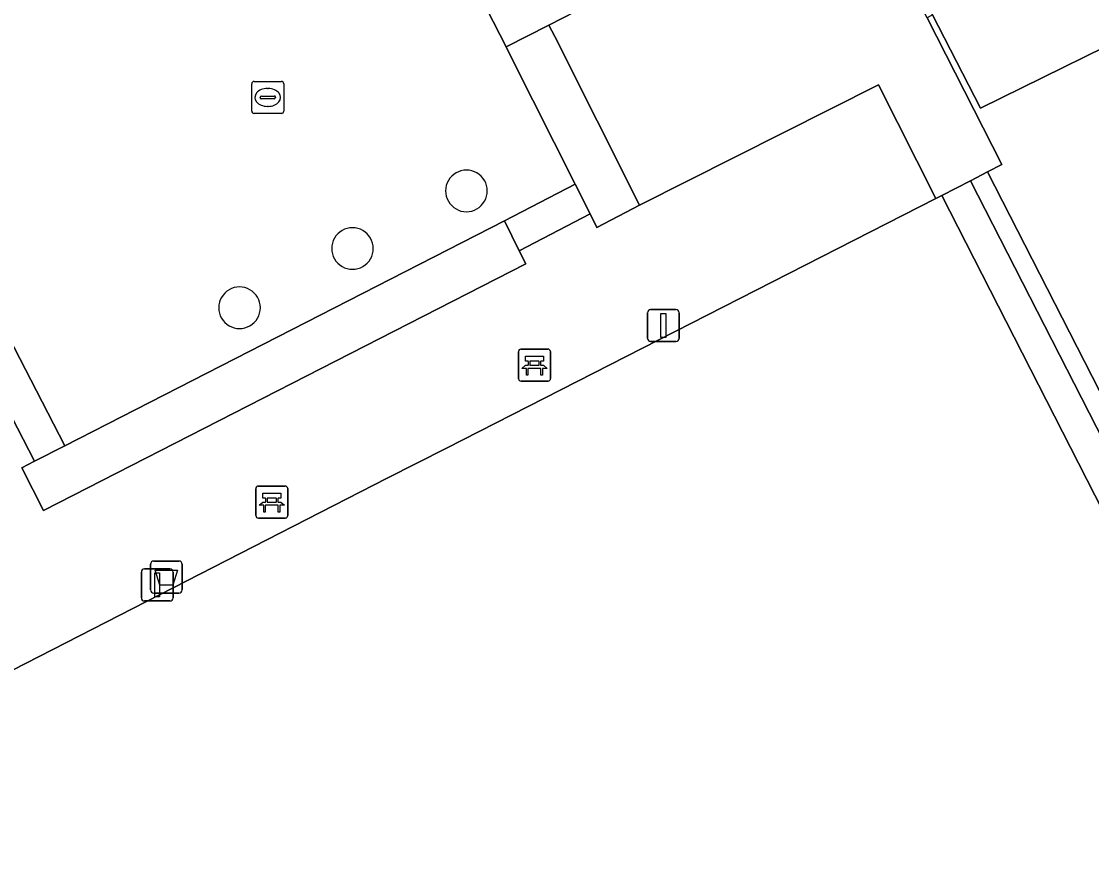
# Model space of a CAD drawing. Extents: x 158835 to 160077, y 386387 to 387778.
# Drawn here: x 159436.19 to 159469.63, y 387434.31 to 387460.41 of the extents above; entities that cross this region are included whole.
import ezdxf

# ---------------------------------------------------------------- set-up
doc = ezdxf.new("R2010")
doc.units = 0
for name, color, linetype in [('IMGEO_Afvalbak', 7, 'Continuous'), ('IMGEO_Bank', 7, 'Continuous'), ('IMGEO_Groenvoorziening', 7, 'Continuous'), ('IMGEO_Haag', 7, 'Continuous'), ('IMGEO_Hek', 7, 'Continuous'), ('IMGEO_Kolk', 7, 'Continuous'), ('IMGEO_Lichtmast', 7, 'Continuous'), ('IMGEO_Muur', 7, 'Continuous'), ('IMGEO_Pand', 7, 'Continuous'), ('IMGEO_Terreindeel_gesloten', 7, 'Continuous'), ('IMGEO_Terreindeel_open', 7, 'Continuous'), ('IMGEO_Voetpad_open', 7, 'Continuous')]:
    doc.layers.add(name, color=color, linetype=linetype)

msp = doc.modelspace()

# ---------------------------------------------------------------- linework, layer by layer
at = {"layer": 'IMGEO_Afvalbak'}
for p, q in [((159440.225, 387442.643), (159440.225, 387443.443)), ((159440.225, 387443.443), (159440.225, 387442.643)), ((159440.325, 387443.543), (159441.115, 387443.543)), ((159441.115, 387443.543), (159440.325, 387443.543)), ((159441.215, 387443.443), (159441.215, 387442.643)), ((159441.215, 387442.643), (159441.215, 387443.443)), ((159441.115, 387442.543), (159440.325, 387442.543)), ((159440.325, 387442.543), (159441.115, 387442.543))]:
    msp.add_line(p, q, dxfattribs=at)
msp.add_lwpolyline([(159440.368, 387443.257), (159441.072, 387443.257), (159440.923, 387442.787), (159440.517, 387442.787), (159440.368, 387443.257)], dxfattribs=at)
for centre, start, end in [((159440.325, 387443.443), 90, 180), ((159440.325, 387443.443), 90, 180), ((159441.115, 387443.443), 0, 90), ((159441.115, 387443.443), 360, 90), ((159440.325, 387442.643), 180, 270), ((159440.325, 387442.643), 180, 270), ((159441.115, 387442.643), 270, 0), ((159441.115, 387442.643), 270, 0)]:
    msp.add_arc(centre, 0.1, start, end, dxfattribs=at)
at = {"layer": 'IMGEO_Bank'}
for p, q in [((159451.724, 387449.242), (159451.724, 387450.083)), ((159451.724, 387450.083), (159451.724, 387449.242)), ((159451.799, 387450.167), (159452.64, 387450.167)), ((159452.64, 387450.167), (159451.799, 387450.167)), ((159452.724, 387450.092), (159452.724, 387449.251)), ((159452.724, 387449.251), (159452.724, 387450.092)), ((159452.033, 387449.673), (159452.033, 387449.779)), ((159452.077, 387449.779), (159452.077, 387449.673)), ((159452.365, 387449.785), (159452.083, 387449.785)), ((159452.371, 387449.673), (159452.371, 387449.779)), ((159452.415, 387449.779), (159452.415, 387449.673)), ((159452.421, 387449.565), (159452.028, 387449.565)), ((159452.083, 387449.667), (159452.365, 387449.667)), ((159452.649, 387449.167), (159451.808, 387449.167)), ((159451.808, 387449.167), (159452.649, 387449.167)), ((159443.515, 387444.962), (159443.515, 387445.803)), ((159443.515, 387445.803), (159443.515, 387444.962)), ((159443.59, 387445.887), (159444.431, 387445.887)), ((159444.431, 387445.887), (159443.59, 387445.887)), ((159444.515, 387445.812), (159444.515, 387444.971)), ((159444.515, 387444.971), (159444.515, 387445.812)), ((159443.824, 387445.393), (159443.824, 387445.499)), ((159443.868, 387445.499), (159443.868, 387445.393)), ((159444.156, 387445.505), (159443.874, 387445.505)), ((159443.874, 387445.387), (159444.156, 387445.387)), ((159444.162, 387445.393), (159444.162, 387445.499)), ((159444.206, 387445.499), (159444.206, 387445.393)), ((159444.212, 387445.285), (159443.819, 387445.285)), ((159444.44, 387444.887), (159443.599, 387444.887)), ((159443.599, 387444.887), (159444.44, 387444.887))]:
    msp.add_line(p, q, dxfattribs=at)
for points in [[(159452.027, 387449.785), (159451.941, 387449.785), (159451.941, 387449.946), (159452.504, 387449.946), (159452.504, 387449.785), (159452.421, 387449.785)], [(159451.971, 387449.565), (159451.829, 387449.565), (159451.941, 387449.667), (159452.027, 387449.667)], [(159452.021, 387449.558), (159452.021, 387449.351), (159451.978, 387449.351), (159451.978, 387449.558)], [(159452.421, 387449.667), (159452.504, 387449.667), (159452.616, 387449.565), (159452.477, 387449.565)], [(159452.471, 387449.558), (159452.471, 387449.351), (159452.427, 387449.351), (159452.427, 387449.558)], [(159443.762, 387445.285), (159443.62, 387445.285), (159443.732, 387445.387), (159443.818, 387445.387)], [(159443.818, 387445.505), (159443.732, 387445.505), (159443.732, 387445.666), (159444.295, 387445.666), (159444.295, 387445.505), (159444.212, 387445.505)], [(159444.212, 387445.387), (159444.295, 387445.387), (159444.407, 387445.285), (159444.268, 387445.285)], [(159443.812, 387445.278), (159443.812, 387445.071), (159443.769, 387445.071), (159443.769, 387445.278)], [(159444.262, 387445.278), (159444.262, 387445.071), (159444.218, 387445.071), (159444.218, 387445.278)]]:
    msp.add_lwpolyline(points, dxfattribs=at)
for centre, radius, start, end in [((159451.802, 387450.089), 0.0779, 92.4484, 184.2845), ((159451.802, 387450.089), 0.0779, 92.4484, 184.2845), ((159452.646, 387450.089), 0.0779, 2.4484, 94.2845), ((159452.646, 387450.089), 0.0779, 2.4484, 94.2845), ((159452.026, 387449.778), 0.00671, 2.8957, 87.1043), ((159452.083, 387449.778), 0.00671, 92.8957, 177.1043), ((159452.365, 387449.778), 0.00671, 2.8957, 87.1043), ((159452.422, 387449.778), 0.00671, 92.8957, 177.1043), ((159451.971, 387449.558), 0.00671, 2.8957, 87.1043), ((159452.028, 387449.558), 0.00671, 92.8957, 177.1043), ((159452.026, 387449.674), 0.00671, 272.8957, 357.1043), ((159452.083, 387449.674), 0.00671, 182.8957, 267.1043), ((159452.365, 387449.674), 0.00671, 272.8957, 357.1043), ((159452.422, 387449.674), 0.00671, 182.8957, 267.1043), ((159452.42, 387449.558), 0.00671, 2.8957, 87.1043), ((159452.477, 387449.558), 0.00671, 92.8957, 177.1043), ((159451.802, 387449.245), 0.0779, 182.4484, 274.2845), ((159451.802, 387449.245), 0.0779, 182.4484, 274.2845), ((159452.646, 387449.245), 0.0779, 272.4484, 4.2845), ((159452.646, 387449.245), 0.0779, 272.4484, 4.2845), ((159443.593, 387445.809), 0.0779, 92.4484, 184.2845), ((159443.593, 387445.809), 0.0779, 92.4484, 184.2845), ((159444.437, 387445.809), 0.0779, 2.4484, 94.2845), ((159444.437, 387445.809), 0.0779, 2.4484, 94.2845), ((159443.817, 387445.498), 0.00671, 2.8957, 87.1043), ((159443.817, 387445.394), 0.00671, 272.8957, 357.1043), ((159443.874, 387445.498), 0.00671, 92.8957, 177.1043), ((159443.874, 387445.394), 0.00671, 182.8957, 267.1043), ((159444.156, 387445.498), 0.00671, 2.8957, 87.1043), ((159444.156, 387445.394), 0.00671, 272.8957, 357.1043), ((159444.213, 387445.498), 0.00671, 92.8957, 177.1043), ((159444.213, 387445.394), 0.00671, 182.8957, 267.1043), ((159443.762, 387445.278), 0.00671, 2.8957, 87.1043), ((159443.819, 387445.278), 0.00671, 92.8957, 177.1043), ((159444.211, 387445.278), 0.00671, 2.8957, 87.1043), ((159444.268, 387445.278), 0.00671, 92.8957, 177.1043), ((159443.593, 387444.965), 0.0779, 182.4484, 274.2845), ((159443.593, 387444.965), 0.0779, 182.4484, 274.2845), ((159444.437, 387444.965), 0.0779, 272.4484, 4.2845), ((159444.437, 387444.965), 0.0779, 272.4484, 4.2845)]:
    msp.add_arc(centre, radius, start, end, dxfattribs=at)
at = {"layer": 'IMGEO_Groenvoorziening'}
for points in [[(159465.85, 387455.43), (159466.384, 387455.705), (159466.833, 387455.936), (159464.492, 387460.523), (159458.441, 387472.376), (159458.326, 387472.326), (159458.542, 387471.874), (159456.716, 387471.031), (159460.232, 387464.176), (159452.675, 387460.292), (159452.857, 387459.931), (159455.503, 387454.665), (159462.978, 387458.421), (159464.767, 387454.874), (159464.955, 387454.97)], [(159484.449, 387429.56), (159487.11, 387430.935), (159472.003, 387460.575), (159466.166, 387457.691), (159464.662, 387460.61), (159464.492, 387460.523), (159466.833, 387455.936), (159466.384, 387455.705), (159480.38, 387428.336), (159484.074, 387430.247)], [(159452.675, 387460.292), (159451.335, 387459.608), (159451.518, 387459.245), (159453.497, 387455.321), (159453.964, 387454.394), (159454.178, 387453.971), (159455.503, 387454.665), (159452.857, 387459.931)], [(159465.85, 387455.43), (159480.203, 387427.365), (159484.449, 387429.56), (159484.074, 387430.247), (159480.38, 387428.336), (159466.384, 387455.705)], [(159451.286, 387454.178), (159437.543, 387447.145), (159436.596, 387446.663), (159436.202, 387446.459), (159436.882, 387445.127), (159451.953, 387452.828), (159451.749, 387453.242)]]:
    msp.add_lwpolyline(points, close=True, dxfattribs=at)
for centre, radius, start, end in [((159450.097, 387455.11), 0.65, 89.9559, 270.0441), ((159450.098, 387455.11), 0.65, 269.9559, 90.0441), ((159446.537, 387453.311), 0.65, 120.0074, 239.9926), ((159446.536, 387453.31), 0.65, 0.0996, 119.8421), ((159446.537, 387453.311), 0.65, 240.0255, 0.0328), ((159443.007, 387451.459), 0.65, 0.0809, 120), ((159443.006, 387451.459), 0.649, 119.9632, 240.0368), ((159443.007, 387451.46), 0.65, 240, 0.0074)]:
    msp.add_arc(centre, radius, start, end, dxfattribs=at)
at = {"layer": 'IMGEO_Haag'}
msp.add_lwpolyline([(159465.85, 387455.43), (159480.203, 387427.365), (159484.449, 387429.56), (159484.074, 387430.247), (159480.38, 387428.336), (159466.384, 387455.705)], close=True, dxfattribs=at)
for centre, radius, start, end in [((159450.097, 387455.11), 0.65, 89.9559, 270.0441), ((159450.098, 387455.11), 0.65, 269.9559, 90.0441), ((159446.537, 387453.311), 0.65, 120.0074, 239.9926), ((159446.536, 387453.31), 0.65, 0.0996, 119.8421), ((159446.537, 387453.311), 0.65, 240.0255, 0.0328), ((159443.007, 387451.459), 0.65, 0.0809, 120), ((159443.006, 387451.459), 0.649, 119.9632, 240.0368), ((159443.007, 387451.46), 0.65, 240, 0.0074)]:
    msp.add_arc(centre, radius, start, end, dxfattribs=at)
at = {"layer": 'IMGEO_Hek'}
for points in [[(159464.492, 387460.523), (159466.833, 387455.936), (159466.384, 387455.705)], [(159465.85, 387455.43), (159464.955, 387454.97)], [(159466.384, 387455.705), (159465.85, 387455.43)], [(159464.767, 387454.874), (159449.474, 387447.074)], [(159464.955, 387454.97), (159464.767, 387454.874)], [(159479.293, 387426.894), (159464.955, 387454.97)], [(159463.35, 387415.385), (159447.842, 387407.459), (159432.136, 387438.211), (159447.616, 387446.129)]]:
    msp.add_lwpolyline(points, dxfattribs=at)
at = {"layer": 'IMGEO_Kolk'}
for p, q in [((159443.388, 387457.606), (159443.388, 387458.458)), ((159443.463, 387458.532), (159444.315, 387458.532)), ((159444.389, 387458.458), (159444.389, 387457.606)), ((159443.69, 387458.075), (159444.088, 387458.075)), ((159443.876, 387458.312), (159443.901, 387458.312)), ((159443.647, 387458.026), (159443.647, 387458.038)), ((159444.085, 387457.989), (159443.687, 387457.989)), ((159443.899, 387457.752), (159443.874, 387457.752)), ((159444.131, 387458.038), (159444.131, 387458.026)), ((159444.315, 387457.532), (159443.463, 387457.532))]:
    msp.add_line(p, q, dxfattribs=at)
for points in [[(159443.388, 387457.606), (159443.388, 387458.458)], [(159443.463, 387458.532), (159444.315, 387458.532)], [(159444.389, 387458.458), (159444.389, 387457.606)], [(159444.315, 387457.532), (159443.463, 387457.532)]]:
    msp.add_lwpolyline(points, dxfattribs=at)
for centre, radius, start, end in [((159443.465, 387458.456), 0.0765, 91.552, 178.448), ((159443.465, 387458.456), 0.0765, 91.552, 178.448), ((159444.313, 387458.456), 0.0765, 1.552, 88.448), ((159444.313, 387458.456), 0.0765, 1.552, 88.448), ((159443.687, 387458.035), 0.0403, 85.8775, 175.7526), ((159444.092, 387458.037), 0.0386, 1.7309, 96.639), ((159443.684, 387458.025), 0.0366, 178.938, 274.7102), ((159444.088, 387458.032), 0.043, 264.8664, 352.4533), ((159443.465, 387457.608), 0.0765, 181.552, 268.448), ((159443.465, 387457.608), 0.0765, 181.552, 268.448), ((159444.313, 387457.608), 0.0765, 271.552, 358.448), ((159444.313, 387457.608), 0.0765, 271.552, 358.448)]:
    msp.add_arc(centre, radius, start, end, dxfattribs=at)
for centre, major_axis, ratio, start_param, end_param in [((159443.875, 387458.032), (-0.387, 0.002), 0.722429, 4.712389, 7.853982), ((159443.9, 387458.032), (-0.39, 0.002), 0.717154, 1.570796, 4.712389)]:
    msp.add_ellipse(centre, major_axis=major_axis, ratio=ratio, start_param=start_param, end_param=end_param, dxfattribs=at)
at = {"layer": 'IMGEO_Lichtmast'}
for p, q in [((159455.855, 387451.402), (159456.645, 387451.402)), ((159456.645, 387451.402), (159455.855, 387451.402)), ((159455.755, 387450.502), (159455.755, 387451.302)), ((159455.755, 387451.302), (159455.755, 387450.502)), ((159456.745, 387451.302), (159456.745, 387450.502)), ((159456.745, 387450.502), (159456.745, 387451.302)), ((159456.645, 387450.402), (159455.855, 387450.402)), ((159455.855, 387450.402), (159456.645, 387450.402)), ((159439.939, 387442.396), (159439.939, 387443.196)), ((159439.939, 387443.196), (159439.939, 387442.396)), ((159440.039, 387443.296), (159440.829, 387443.296)), ((159440.829, 387443.296), (159440.039, 387443.296)), ((159440.929, 387443.196), (159440.929, 387442.396)), ((159440.929, 387442.396), (159440.929, 387443.196)), ((159440.829, 387442.296), (159440.039, 387442.296)), ((159440.039, 387442.296), (159440.829, 387442.296))]:
    msp.add_line(p, q, dxfattribs=at)
for points in [[(159456.175, 387451.277), (159456.325, 387451.277), (159456.325, 387450.527), (159456.175, 387450.527), (159456.175, 387451.277)], [(159440.359, 387443.171), (159440.509, 387443.171), (159440.509, 387442.421), (159440.359, 387442.421), (159440.359, 387443.171)]]:
    msp.add_lwpolyline(points, dxfattribs=at)
for centre, start, end in [((159455.855, 387451.302), 90, 180), ((159455.855, 387451.302), 90, 180), ((159456.645, 387451.302), 0, 90), ((159456.645, 387451.302), 360, 90), ((159455.855, 387450.502), 180, 270), ((159455.855, 387450.502), 180, 270), ((159456.645, 387450.502), 270, 0), ((159456.645, 387450.502), 270, 0), ((159440.039, 387443.196), 90, 180), ((159440.039, 387443.196), 90, 180), ((159440.829, 387443.196), 0, 90), ((159440.829, 387443.196), 360, 90), ((159440.039, 387442.396), 180, 270), ((159440.039, 387442.396), 180, 270), ((159440.829, 387442.396), 270, 0), ((159440.829, 387442.396), 270, 0)]:
    msp.add_arc(centre, 0.1, start, end, dxfattribs=at)
at = {"layer": 'IMGEO_Muur'}
for points in [[(159452.857, 387459.931), (159452.675, 387460.292)], [(159455.503, 387454.665), (159452.857, 387459.931)], [(159451.335, 387459.608), (159451.518, 387459.245)], [(159451.518, 387459.245), (159453.497, 387455.321)], [(159453.497, 387455.321), (159453.964, 387454.394)], [(159453.964, 387454.394), (159454.178, 387453.971), (159455.503, 387454.665)], [(159437.543, 387447.145), (159451.286, 387454.178)], [(159451.286, 387454.178), (159451.749, 387453.242)], [(159451.749, 387453.242), (159451.953, 387452.828), (159436.882, 387445.127), (159436.202, 387446.459), (159436.596, 387446.663)], [(159436.596, 387446.663), (159437.543, 387447.145)]]:
    msp.add_lwpolyline(points, dxfattribs=at)
at = {"layer": 'IMGEO_Pand'}
msp.add_lwpolyline([(159456.716, 387471.031), (159448.09, 387487.848), (159440.515, 387483.966), (159439.196, 387483.29), (159441.937, 387477.959), (159433.931, 387473.843), (159437.107, 387467.655), (159436.977, 387467.577), (159437.575, 387466.42), (159437.706, 387466.493), (159439.688, 387462.637), (159443.07, 387464.325), (159443.976, 387464.813), (159447.714, 387466.711), (159448.49, 387465.189), (159448.917, 387464.352), (159451.335, 387459.608), (159452.675, 387460.292), (159460.232, 387464.176)], close=True, dxfattribs=at)
at = {"layer": 'IMGEO_Terreindeel_gesloten'}
for points in [[(159453.964, 387454.394), (159453.497, 387455.321), (159451.286, 387454.178), (159451.749, 387453.242)], [(159435.243, 387451.595), (159434.297, 387451.113), (159436.596, 387446.663), (159437.543, 387447.145)]]:
    msp.add_lwpolyline(points, close=True, dxfattribs=at)
at = {"layer": 'IMGEO_Terreindeel_open'}
msp.add_lwpolyline([(159464.955, 387454.97), (159464.767, 387454.874), (159449.474, 387447.074), (159447.616, 387446.129), (159432.136, 387438.211), (159447.842, 387407.459), (159463.35, 387415.385), (159465.205, 387416.331), (159480.625, 387424.286), (159479.293, 387426.894)], close=True, dxfattribs=at)
at = {"layer": 'IMGEO_Voetpad_open'}
for points in [[(159449.96, 387498.31), (159455.025, 387488.752), (159451.089, 387486.775), (159452.759, 387483.507), (159458.441, 387472.376), (159458.571, 387472.433), (159464.662, 387460.61), (159466.166, 387457.691), (159472.003, 387460.575), (159487.11, 387430.935)], [(159435.243, 387451.595), (159437.543, 387447.145), (159451.286, 387454.178), (159453.497, 387455.321), (159451.518, 387459.245), (159451.335, 387459.608), (159448.917, 387464.352), (159448.035, 387463.909), (159447.598, 387464.745), (159448.49, 387465.189), (159447.714, 387466.711), (159443.976, 387464.813), (159444.368, 387464.061), (159443.449, 387463.588), (159443.07, 387464.325), (159439.688, 387462.637), (159437.706, 387466.493), (159437.575, 387466.42), (159436.977, 387467.577), (159437.107, 387467.655), (159433.931, 387473.843), (159441.937, 387477.959)], [(159432.136, 387438.211), (159447.616, 387446.129), (159449.474, 387447.074), (159464.767, 387454.874), (159462.978, 387458.421), (159455.503, 387454.665), (159454.178, 387453.971), (159453.964, 387454.394), (159451.749, 387453.242), (159451.953, 387452.828), (159436.882, 387445.127), (159436.202, 387446.459), (159436.596, 387446.663), (159434.297, 387451.113)]]:
    msp.add_lwpolyline(points, dxfattribs=at)
msp.add_lwpolyline([(159480.203, 387427.365), (159465.85, 387455.43), (159464.955, 387454.97), (159479.293, 387426.894)], close=True, dxfattribs=at)
for centre, radius, start, end in [((159450.097, 387455.11), 0.65, 89.9559, 270.0441), ((159450.098, 387455.11), 0.65, 269.9559, 90.0441), ((159446.537, 387453.311), 0.65, 120.0074, 239.9926), ((159446.536, 387453.31), 0.65, 0.0996, 119.8421), ((159446.537, 387453.311), 0.65, 240.0255, 0.0328), ((159443.007, 387451.459), 0.65, 0.0809, 120), ((159443.006, 387451.459), 0.649, 119.9632, 240.0368), ((159443.007, 387451.46), 0.65, 240, 0.0074)]:
    msp.add_arc(centre, radius, start, end, dxfattribs=at)

doc.saveas('drawing.dxf')
